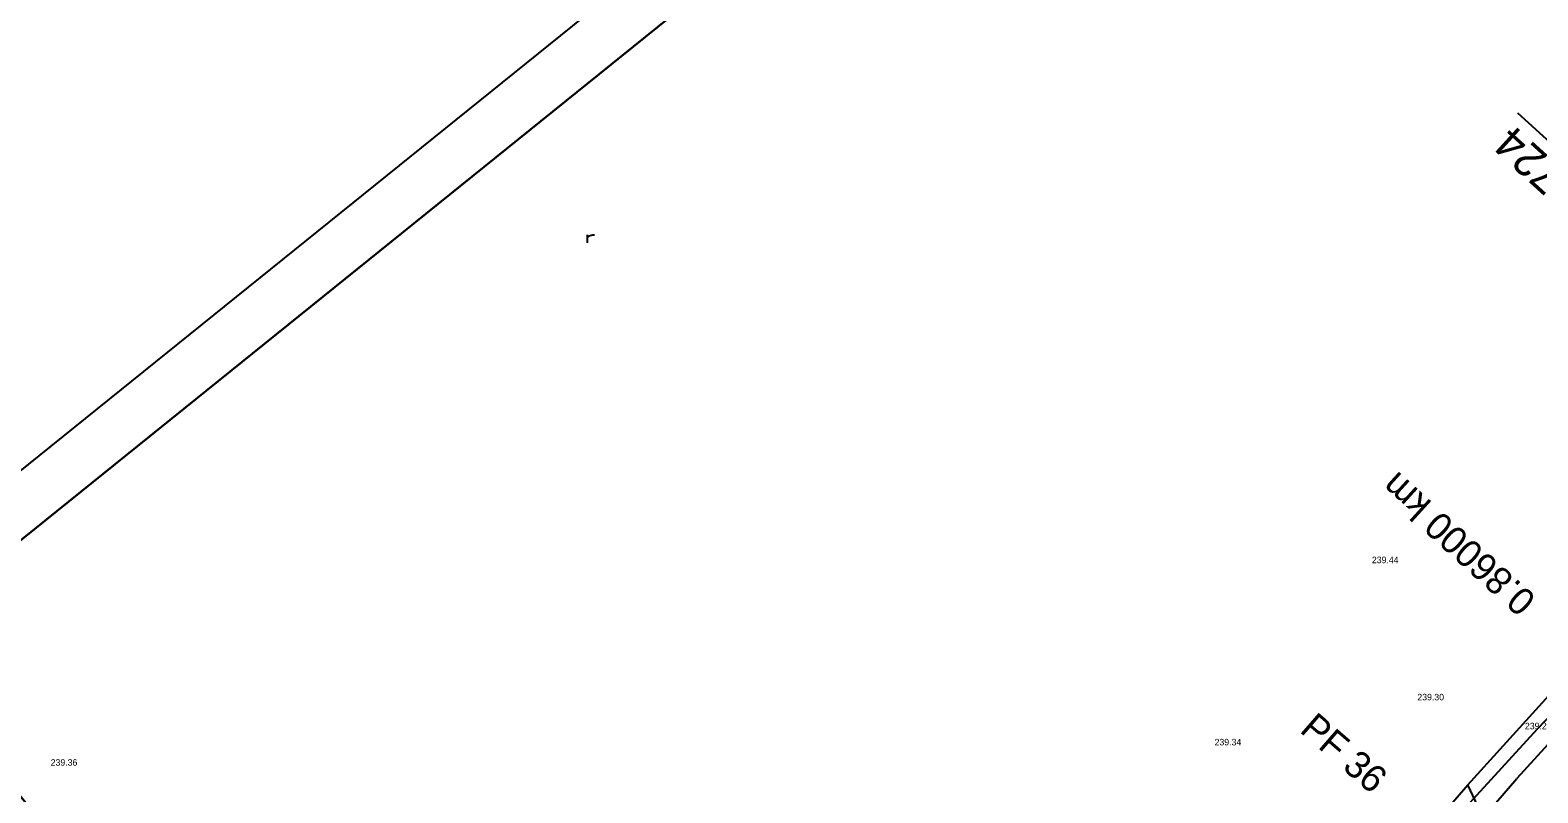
# Model space of a CAD drawing. Extents: x -555887 to -552101, y -1100251 to -1096546.
# Drawn here: x -555565.1 to -555426.4, y -1098749.1 to -1098679 of the extents above; entities that cross this region are included whole.
import ezdxf

# ---------------------------------------------------------------- set-up
doc = ezdxf.new("R2010")
doc.units = 0
for name, color, linetype in [('PARCELY_cesty', 7, 'Continuous'), ('POLYGONY_SITUACE_PF_POPISY', 7, 'Continuous'), ('POLYGONY_SITUACE_PO', 7, 'Continuous'), ('ram_VC3-R', 7, 'Continuous'), ('Výškopis', 7, 'Continuous'), ('ZSST', 7, 'Continuous')]:
    doc.layers.add(name, color=color, linetype=linetype)

msp = doc.modelspace()

# ---------------------------------------------------------------- linework, layer by layer
msp.add_line((-555412.61, -1098700.8), (-555428.22, -1098686.61))
at = {"layer": 'PARCELY_cesty'}
for points in [[(-555432.8, -1098748.4), (-555400.01, -1098712.21), (-555389.92, -1098701.56), (-555373.94, -1098686.47), (-555357.13, -1098672.28), (-555340.17, -1098659.66), (-555299.83, -1098630.2), (-555259.85, -1098600.29), (-555132.6, -1098503.99), (-555074.98, -1098461.38), (-555070.8, -1098455.67), (-555054.38, -1098443.8), (-555047.89, -1098441.68), (-555024.77, -1098425.17), (-554988.25, -1098399.71), (-554740.35, -1098228.23), (-554737.92, -1098224.21)], [(-555724.98, -1098533.23), (-555585.41, -1098743.41), (-555580.56, -1098750.09), (-555575.2, -1098756.29), (-555569.34, -1098762.01), (-555563.01, -1098767.22), (-555556.21, -1098771.91), (-555516.53, -1098796.91), (-555511.26, -1098799.67), (-555505.74, -1098801.54), (-555500, -1098802.51), (-555494.17, -1098802.57), (-555488.41, -1098801.71), (-555482.85, -1098799.96), (-555477.64, -1098797.36), (-555472.9, -1098793.98), (-555468.67, -1098789.8), (-555432.8, -1098748.4)], [(-555428.57, -1098757.44), (-555430.01, -1098754.35), (-555432.8, -1098748.4)]]:
    msp.add_lwpolyline(points, dxfattribs=at)
at = {"layer": 'POLYGONY_SITUACE_PO'}
for p in [(-555397.81, -1098714.25), (-555466.48, -1098791.86)]:
    msp.add_line(p, (-555428.32, -1098747.82), dxfattribs=at)
at = {"layer": 'ram_VC3-R'}
for points in [[(-554580.57, -1098306.86), (-554766.92, -1098075.6), (-555584.52, -1098734.41), (-555398.17, -1098965.67), (-554580.57, -1098306.86)], [(-555397.41, -1098958.64), (-555577.49, -1098735.16), (-554767.68, -1098082.63), (-554587.6, -1098306.1), (-555397.41, -1098958.64)]]:
    msp.add_lwpolyline(points, dxfattribs=at)
for points in [[(-554580.57, -1098306.86), (-554766.92, -1098075.6), (-555584.52, -1098734.41), (-555398.17, -1098965.67)], [(-554587.6, -1098306.1), (-554767.68, -1098082.63), (-555577.49, -1098735.16), (-555397.41, -1098958.64)]]:
    msp.add_lwpolyline(points, close=True, dxfattribs=at)
at = {"layer": 'ZSST'}
for points in [[(-555513.81, -1098698.53), (-555513.81, -1098697.79)], [(-555513.81, -1098698.03), (-555513.71, -1098697.94), (-555513.6, -1098697.87), (-555513.45, -1098697.83), (-555513.3, -1098697.8), (-555513.14, -1098697.79)], [(-555414.99, -1098731.34), (-555426.44, -1098743.28), (-555433.01, -1098750.45), (-555441.19, -1098759.51), (-555463.08, -1098785.09), (-555487.87, -1098814.47), (-555511.61, -1098842.29), (-555525.15, -1098858.37), (-555523.27, -1098860.54), (-555508.87, -1098844.28)]]:
    msp.add_lwpolyline(points, dxfattribs=at)

# ---------------------------------------------------------------- texts
msp.add_text('KT 0.82724', height=3, rotation=137.7283).set_placement((-555413.28, -1098701.54))
at = {"layer": 'POLYGONY_SITUACE_PF_POPISY'}
for s, rotation, p in [('0.86000 km', 137.7283, (-555426.39, -1098731.19)), ('PF 36', 319.0967, (-555448.38, -1098743.47))]:
    msp.add_text(s, height=2.5, rotation=rotation, dxfattribs=at).set_placement(p)
at = {"layer": 'Výškopis'}
for s, p in [('239.44', (-555441.64, -1098728)), ('239.30', (-555437.46, -1098740.62)), ('239.28', (-555427.56, -1098743.28)), ('239.34', (-555456.11, -1098744.76)), ('239.36', (-555563.18, -1098746.63))]:
    msp.add_text(s, height=0.6, dxfattribs=at).set_placement(p)

doc.saveas('drawing.dxf')
